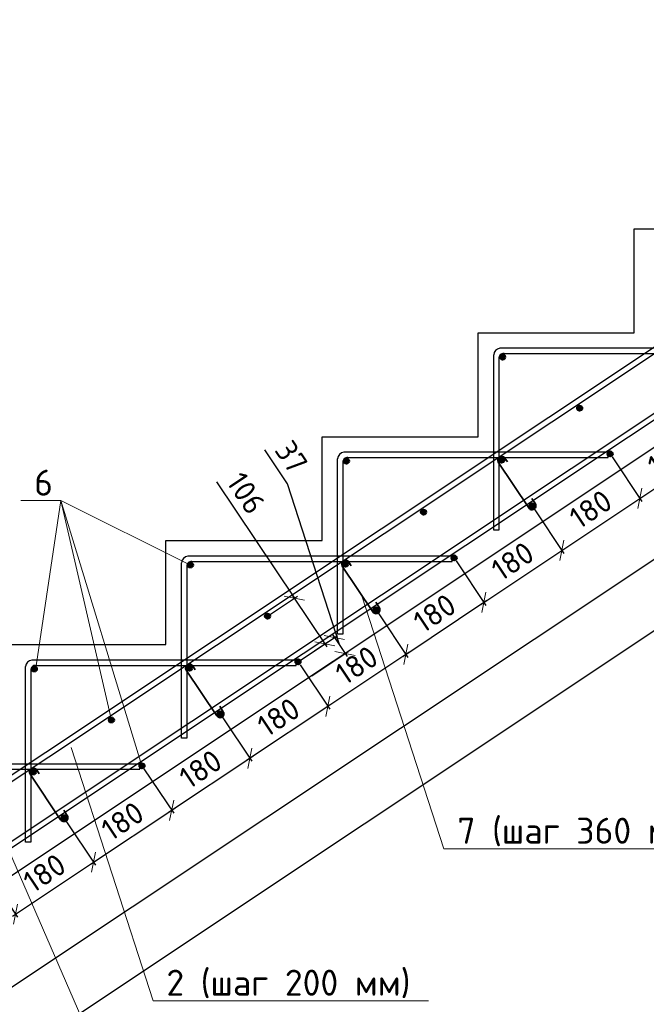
# Model space of a CAD drawing. Header units: millimetres. Extents: x 125896 to 2572636, y -120305 to 130347.
# Tile 290 of 320: x 408401 to 414424, y 86438 to 95911. Entities that reach past the tile are written whole.
import ezdxf

# ---------------------------------------------------------------- set-up
doc = ezdxf.new("R2010")
doc.units = ezdxf.units.MM
doc.linetypes.add('CENTER', pattern=[2, 1.25, -0.25, 0.25, -0.25])
for name, color, linetype, lineweight in [('Арматура', 152, 'Continuous', 40), ('ОСИ', 7, 'CENTER', 15), ('Основная 0.35', 200, 'Continuous', 35), ('Столовая Двери и окна', 7, 'Continuous', 15), ('ТЕКСТ', 7, 'Continuous', 15)]:
    doc.layers.add(name, color=color, linetype=linetype, lineweight=lineweight)
doc.layers.add('Столовая - обозначения', color=7, linetype='Continuous')
doc.styles.add('GOST-2.304_Type-B', font='GOST Common.ttf')
doc.styles.get("Standard").update_dxf_attribs({"font": 'isocpeur.ttf'})
doc.styles.add('ГОСТ', font='isocpeur.ttf')
doc.dimstyles.new('Осевые', dxfattribs={"dimscale": 0.7, "dimtxt": 450, "dimasz": 400, "dimexe": 100, "dimexo": 100, "dimgap": 100, "dimtad": 1, "dimdec": 0, "dimzin": 0, "dimdsep": 46, "dimtxsty": 'Standard', "dimblk": 'OBLIQUE', "dimcen": 9, "dimdle": 100, "dimazin": 0, "dimtm": 1e-09, "dimtfac": 1, "dimtdec": 0, "dimtofl": 0, "dimtmove": 0, "dimatfit": 3, "dimfxl": 1, "dimtolj": 1, "dimtzin": 0, "dimarcsym": 0})

# ---------------------------------------------------------------- blocks, each defined once
blk = doc.blocks.new('_OBLIQUE')
at = {"color": 0, "linetype": 'ByBlock'}
blk.add_line((-0.5, -0.5), (0.5, 0.5), dxfattribs=at)
blk = doc.blocks.new('*D345')
at = {"layer": 'Defpoints', "color": 0, "linetype": 'ByBlock', "lineweight": 20, "ltscale": 13, "transparency": 16777216}
for p in [(428324.5, 101281, -900), (428944.3, 100351.2), (406433.2, 86686.8, -900)]:
    blk.add_point(p, dxfattribs=at)
at = {"layer": 'ОСИ', "color": 0, "linetype": 'ByBlock', "lineweight": -2, "ltscale": 13, "transparency": 16777216}
for p, q in [((428343.9, 101251.9), (428963.7, 100322.1)), ((407024, 85737.6), (428973.4, 100370.6)), ((406452.7, 86657.7), (407072.5, 85727.9))]:
    blk.add_line(p, q, dxfattribs=at)
at = {"layer": 'ОСИ', "color": 0, "linetype": 'ByBlock', "lineweight": -2, "ltscale": 13, "transparency": 16777216, "xscale": 140, "yscale": 140, "zscale": 140}
for p, rotation in [((428944.3, 100351.2), 33.69006752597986), ((407053.1, 85757), 213.6900675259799)]:
    blk.add_blockref('_OBLIQUE', p, dxfattribs=dict(at, rotation=rotation))
at = {"layer": 'ОСИ', "color": 0, "linetype": 'ByBlock', "ltscale": 13, "transparency": 16777216, "insert": (417901.6, 93199.7), "char_height": 210, "attachment_point": 5, "rotation": 33.69007}
blk.add_mtext('\\A1;5262', dxfattribs=at)
blk = doc.blocks.new('*D346')
at = {"layer": 'Defpoints', "color": 0, "linetype": 'ByBlock', "lineweight": 20, "ltscale": 13, "transparency": 16777216}
for p in [(428012, 101707.7, -995.9), (429242.3, 99862.2), (405455.1, 86669.8, -995.9)]:
    blk.add_point(p, dxfattribs=at)
at = {"layer": 'ОСИ', "color": 0, "linetype": 'ByBlock', "lineweight": -2, "ltscale": 13, "transparency": 16777216}
for p, q in [((428031.4, 101678.5), (429261.7, 99833.1)), ((406656.3, 84804.9), (429271.4, 99881.6)), ((405474.5, 86640.6), (406704.9, 84795.2))]:
    blk.add_line(p, q, dxfattribs=at)
at = {"layer": 'ОСИ', "color": 0, "linetype": 'ByBlock', "lineweight": -2, "ltscale": 13, "transparency": 16777216, "xscale": 140, "yscale": 140, "zscale": 140}
for p, rotation in [((429242.3, 99862.2), 33.69006752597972), ((406685.4, 84824.3), 213.6900675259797)]:
    blk.add_blockref('_OBLIQUE', p, dxfattribs=dict(at, rotation=rotation))
at = {"layer": 'ОСИ', "color": 0, "linetype": 'ByBlock', "ltscale": 13, "transparency": 16777216, "insert": (417866.8, 92488.8), "char_height": 210, "attachment_point": 5, "rotation": 33.69007}
blk.add_mtext('\\A1;5422', dxfattribs=at)
blk = doc.blocks.new('*D348')
at = {"layer": 'Defpoints', "color": 0, "linetype": 'ByBlock', "lineweight": 20, "ltscale": 13, "transparency": 16777216}
for p in [(408826.6, 88233.4, 95.9), (408076.6, 87733.4, 95.9), (409112, 87805.3)]:
    blk.add_point(p, dxfattribs=at)
at = {"layer": 'ОСИ', "color": 0, "linetype": 'ByBlock', "lineweight": -2, "ltscale": 13, "transparency": 16777216}
for p, q in [((408846, 88204.3), (409131.4, 87776.2)), ((408332.9, 87285.9), (409141.1, 87824.8)), ((408096, 87704.3), (408381.4, 87276.2))]:
    blk.add_line(p, q, dxfattribs=at)
at = {"layer": 'ОСИ', "color": 0, "linetype": 'ByBlock', "lineweight": -2, "ltscale": 13, "transparency": 16777216, "xscale": 140, "yscale": 140, "zscale": 140}
for p, rotation in [((409112, 87805.3), 33.69006752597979), ((408362, 87305.3), 213.6900675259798)]:
    blk.add_blockref('_OBLIQUE', p, dxfattribs=dict(at, rotation=rotation))
at = {"layer": 'ОСИ', "color": 0, "linetype": 'ByBlock', "ltscale": 13, "transparency": 16777216, "insert": (408639.9, 87700.9), "char_height": 210, "attachment_point": 5, "rotation": 33.69007}
blk.add_mtext('\\A1;180', dxfattribs=at)
blk = doc.blocks.new('*D349')
at = {"layer": 'Defpoints', "color": 0, "linetype": 'ByBlock', "lineweight": 20, "ltscale": 13, "transparency": 16777216}
for p in [(409576.6, 88733.4, 95.9), (409862, 88305.3), (408826.6, 88233.4, 95.9)]:
    blk.add_point(p, dxfattribs=at)
at = {"layer": 'ОСИ', "color": 0, "linetype": 'ByBlock', "lineweight": -2, "ltscale": 13, "transparency": 16777216}
for p, q in [((409596, 88704.3), (409881.4, 88276.2)), ((409082.9, 87785.9), (409891.1, 88324.8)), ((408846, 88204.3), (409131.4, 87776.2))]:
    blk.add_line(p, q, dxfattribs=at)
at = {"layer": 'ОСИ', "color": 0, "linetype": 'ByBlock', "lineweight": -2, "ltscale": 13, "transparency": 16777216, "xscale": 140, "yscale": 140, "zscale": 140}
for p, rotation in [((409862, 88305.3), 33.69006752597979), ((409112, 87805.3), 213.6900675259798)]:
    blk.add_blockref('_OBLIQUE', p, dxfattribs=dict(at, rotation=rotation))
at = {"layer": 'ОСИ', "color": 0, "linetype": 'ByBlock', "ltscale": 13, "transparency": 16777216, "insert": (409389.9, 88200.9), "char_height": 210, "attachment_point": 5, "rotation": 33.69007}
blk.add_mtext('\\A1;180', dxfattribs=at)
blk = doc.blocks.new('*D300')
at = {"layer": 'Defpoints', "color": 0, "linetype": 'ByBlock', "lineweight": 20, "ltscale": 13, "transparency": 16777216}
for p in [(410326.6, 89233.4, 95.9), (410612, 88805.3), (409576.6, 88733.4, 95.9)]:
    blk.add_point(p, dxfattribs=at)
at = {"layer": 'ОСИ', "color": 0, "linetype": 'ByBlock', "lineweight": -2, "ltscale": 13, "transparency": 16777216}
for p, q in [((410346, 89204.3), (410631.4, 88776.2)), ((409832.9, 88285.9), (410641.1, 88824.8)), ((409596, 88704.3), (409881.4, 88276.2))]:
    blk.add_line(p, q, dxfattribs=at)
at = {"layer": 'ОСИ', "color": 0, "linetype": 'ByBlock', "lineweight": -2, "ltscale": 13, "transparency": 16777216, "xscale": 140, "yscale": 140, "zscale": 140}
for p, rotation in [((410612, 88805.3), 33.69006752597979), ((409862, 88305.3), 213.6900675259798)]:
    blk.add_blockref('_OBLIQUE', p, dxfattribs=dict(at, rotation=rotation))
at = {"layer": 'ОСИ', "color": 0, "linetype": 'ByBlock', "ltscale": 13, "transparency": 16777216, "insert": (410139.9, 88700.9), "char_height": 210, "attachment_point": 5, "rotation": 33.69007}
blk.add_mtext('\\A1;180', dxfattribs=at)
blk = doc.blocks.new('*D301')
at = {"layer": 'Defpoints', "color": 0, "linetype": 'ByBlock', "lineweight": 20, "ltscale": 13, "transparency": 16777216}
for p in [(411076.6, 89733.4, 95.9), (410326.6, 89233.4, 95.9), (411362, 89305.3)]:
    blk.add_point(p, dxfattribs=at)
at = {"layer": 'ОСИ', "color": 0, "linetype": 'ByBlock', "lineweight": -2, "ltscale": 13, "transparency": 16777216}
for p, q in [((411096, 89704.3), (411381.4, 89276.2)), ((410582.9, 88785.9), (411391.1, 89324.8)), ((410346, 89204.3), (410631.4, 88776.2))]:
    blk.add_line(p, q, dxfattribs=at)
at = {"layer": 'ОСИ', "color": 0, "linetype": 'ByBlock', "lineweight": -2, "ltscale": 13, "transparency": 16777216, "xscale": 140, "yscale": 140, "zscale": 140}
for p, rotation in [((411362, 89305.3), 33.69006752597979), ((410612, 88805.3), 213.6900675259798)]:
    blk.add_blockref('_OBLIQUE', p, dxfattribs=dict(at, rotation=rotation))
at = {"layer": 'ОСИ', "color": 0, "linetype": 'ByBlock', "ltscale": 13, "transparency": 16777216, "insert": (410889.9, 89200.9), "char_height": 210, "attachment_point": 5, "rotation": 33.69007}
blk.add_mtext('\\A1;180', dxfattribs=at)
blk = doc.blocks.new('*D288')
at = {"layer": 'Defpoints', "color": 0, "linetype": 'ByBlock', "lineweight": 20, "ltscale": 13, "transparency": 16777216}
for p in [(411826.6, 90233.4, 95.9), (412112, 89805.3), (411076.6, 89733.4, 95.9)]:
    blk.add_point(p, dxfattribs=at)
at = {"layer": 'ОСИ', "color": 0, "linetype": 'ByBlock', "lineweight": -2, "ltscale": 13, "transparency": 16777216}
for p, q in [((411846, 90204.3), (412131.4, 89776.2)), ((411332.9, 89285.9), (412141.1, 89824.8)), ((411096, 89704.3), (411381.4, 89276.2))]:
    blk.add_line(p, q, dxfattribs=at)
at = {"layer": 'ОСИ', "color": 0, "linetype": 'ByBlock', "lineweight": -2, "ltscale": 13, "transparency": 16777216, "xscale": 140, "yscale": 140, "zscale": 140}
for p, rotation in [((412112, 89805.3), 33.69006752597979), ((411362, 89305.3), 213.6900675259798)]:
    blk.add_blockref('_OBLIQUE', p, dxfattribs=dict(at, rotation=rotation))
at = {"layer": 'ОСИ', "color": 0, "linetype": 'ByBlock', "ltscale": 13, "transparency": 16777216, "insert": (411639.9, 89700.9), "char_height": 210, "attachment_point": 5, "rotation": 33.69007}
blk.add_mtext('\\A1;180', dxfattribs=at)
blk = doc.blocks.new('*D289')
at = {"layer": 'Defpoints', "color": 0, "linetype": 'ByBlock', "lineweight": 20, "ltscale": 13, "transparency": 16777216}
for p in [(412576.6, 90733.4, 95.9), (412862, 90305.3), (411826.6, 90233.4, 95.9)]:
    blk.add_point(p, dxfattribs=at)
at = {"layer": 'ОСИ', "color": 0, "linetype": 'ByBlock', "lineweight": -2, "ltscale": 13, "transparency": 16777216}
for p, q in [((412596, 90704.3), (412881.4, 90276.2)), ((412082.9, 89785.9), (412891.1, 90324.8)), ((411846, 90204.3), (412131.4, 89776.2))]:
    blk.add_line(p, q, dxfattribs=at)
at = {"layer": 'ОСИ', "color": 0, "linetype": 'ByBlock', "lineweight": -2, "ltscale": 13, "transparency": 16777216, "xscale": 140, "yscale": 140, "zscale": 140}
for p, rotation in [((412862, 90305.3), 33.69006752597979), ((412112, 89805.3), 213.6900675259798)]:
    blk.add_blockref('_OBLIQUE', p, dxfattribs=dict(at, rotation=rotation))
at = {"layer": 'ОСИ', "color": 0, "linetype": 'ByBlock', "ltscale": 13, "transparency": 16777216, "insert": (412389.9, 90200.9), "char_height": 210, "attachment_point": 5, "rotation": 33.69007}
blk.add_mtext('\\A1;180', dxfattribs=at)
blk = doc.blocks.new('*D290')
at = {"layer": 'Defpoints', "color": 0, "linetype": 'ByBlock', "lineweight": 20, "ltscale": 13, "transparency": 16777216}
for p in [(413326.6, 91233.4, 95.9), (413612, 90805.3), (412576.6, 90733.4, 95.9)]:
    blk.add_point(p, dxfattribs=at)
at = {"layer": 'ОСИ', "color": 0, "linetype": 'ByBlock', "lineweight": -2, "ltscale": 13, "transparency": 16777216}
for p, q in [((413346, 91204.3), (413631.4, 90776.2)), ((412832.9, 90285.9), (413641.1, 90824.8)), ((412596, 90704.3), (412881.4, 90276.2))]:
    blk.add_line(p, q, dxfattribs=at)
at = {"layer": 'ОСИ', "color": 0, "linetype": 'ByBlock', "lineweight": -2, "ltscale": 13, "transparency": 16777216, "xscale": 140, "yscale": 140, "zscale": 140}
for p, rotation in [((413612, 90805.3), 33.69006752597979), ((412862, 90305.3), 213.6900675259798)]:
    blk.add_blockref('_OBLIQUE', p, dxfattribs=dict(at, rotation=rotation))
at = {"layer": 'ОСИ', "color": 0, "linetype": 'ByBlock', "ltscale": 13, "transparency": 16777216, "insert": (413139.9, 90700.9), "char_height": 210, "attachment_point": 5, "rotation": 33.69007}
blk.add_mtext('\\A1;180', dxfattribs=at)
blk = doc.blocks.new('*D291')
at = {"layer": 'Defpoints', "color": 0, "linetype": 'ByBlock', "lineweight": 20, "ltscale": 13, "transparency": 16777216}
for p in [(414076.6, 91733.4, 95.9), (413326.6, 91233.4, 95.9), (414362, 91305.3)]:
    blk.add_point(p, dxfattribs=at)
at = {"layer": 'ОСИ', "color": 0, "linetype": 'ByBlock', "lineweight": -2, "ltscale": 13, "transparency": 16777216}
for p, q in [((414096, 91704.3), (414381.4, 91276.2)), ((413582.9, 90785.9), (414391.1, 91324.8)), ((413346, 91204.3), (413631.4, 90776.2))]:
    blk.add_line(p, q, dxfattribs=at)
at = {"layer": 'ОСИ', "color": 0, "linetype": 'ByBlock', "lineweight": -2, "ltscale": 13, "transparency": 16777216, "xscale": 140, "yscale": 140, "zscale": 140}
for p, rotation in [((414362, 91305.3), 33.69006752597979), ((413612, 90805.3), 213.6900675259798)]:
    blk.add_blockref('_OBLIQUE', p, dxfattribs=dict(at, rotation=rotation))
at = {"layer": 'ОСИ', "color": 0, "linetype": 'ByBlock', "ltscale": 13, "transparency": 16777216, "insert": (413889.9, 91200.9), "char_height": 210, "attachment_point": 5, "rotation": 33.69007}
blk.add_mtext('\\A1;180', dxfattribs=at)
blk = doc.blocks.new('*D292')
at = {"layer": 'Defpoints', "color": 0, "linetype": 'ByBlock', "lineweight": 20, "ltscale": 13, "transparency": 16777216}
for p in [(414826.6, 92233.4, 95.9), (415112, 91805.3), (414076.6, 91733.4, 95.9)]:
    blk.add_point(p, dxfattribs=at)
at = {"layer": 'ОСИ', "color": 0, "linetype": 'ByBlock', "lineweight": -2, "ltscale": 13, "transparency": 16777216}
for p, q in [((414846, 92204.3), (415131.4, 91776.2)), ((414332.9, 91285.9), (415141.1, 91824.8)), ((414096, 91704.3), (414381.4, 91276.2))]:
    blk.add_line(p, q, dxfattribs=at)
at = {"layer": 'ОСИ', "color": 0, "linetype": 'ByBlock', "lineweight": -2, "ltscale": 13, "transparency": 16777216, "xscale": 140, "yscale": 140, "zscale": 140}
for p, rotation in [((415112, 91805.3), 33.69006752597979), ((414362, 91305.3), 213.6900675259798)]:
    blk.add_blockref('_OBLIQUE', p, dxfattribs=dict(at, rotation=rotation))
at = {"layer": 'ОСИ', "color": 0, "linetype": 'ByBlock', "ltscale": 13, "transparency": 16777216, "insert": (414639.9, 91700.9), "char_height": 210, "attachment_point": 5, "rotation": 33.69007}
blk.add_mtext('\\A1;180', dxfattribs=at)
blk = doc.blocks.new('*D314')
at = {"layer": 'Defpoints', "color": 0, "linetype": 'ByBlock', "lineweight": 20, "ltscale": 13, "transparency": 16777216}
for p in [(410783.5, 90173), (411334.4, 89905.2), (411076.6, 89733.4, 95.9)]:
    blk.add_point(p, dxfattribs=at)
at = {"layer": 'ОСИ', "color": 0, "linetype": 'ByBlock', "lineweight": -2, "ltscale": 13, "transparency": 16777216}
for p, q in [((410294.1, 91465.6), (411041.3, 90344.8)), ((411021.9, 90374), (411353.8, 89876.1)), ((410812.7, 90192.4), (411070.4, 90364.3)), ((411105.8, 89752.8), (411363.5, 89924.6))]:
    blk.add_line(p, q, dxfattribs=at)
at = {"layer": 'ОСИ', "color": 0, "linetype": 'ByBlock', "lineweight": -2, "ltscale": 13, "transparency": 16777216, "xscale": 140, "yscale": 140, "zscale": 140}
for p, rotation in [((411041.3, 90344.8), 123.6900675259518), ((411334.4, 89905.2), 303.6900675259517)]:
    blk.add_blockref('_OBLIQUE', p, dxfattribs=dict(at, rotation=rotation))
at = {"layer": 'ОСИ', "color": 0, "linetype": 'ByBlock', "ltscale": 13, "transparency": 16777216, "insert": (410577.6, 91355.9), "char_height": 210, "attachment_point": 5, "rotation": 303.69007}
blk.add_mtext('\\A1;106', dxfattribs=at)
blk = doc.blocks.new('*D315')
at = {"layer": 'Defpoints', "color": 0, "linetype": 'ByBlock', "lineweight": 20, "ltscale": 13, "transparency": 16777216}
for p in [(411528.7, 89813.4), (411076.6, 89733.4, 95.9), (411178.8, 89580.1)]:
    blk.add_point(p, dxfattribs=at)
at = {"layer": 'ОСИ', "color": 0, "linetype": 'ByBlock', "lineweight": -2, "ltscale": 13, "transparency": 16777216}
for p, q in [((410975.9, 91445.1), (410758.4, 91771.3)), ((411477.6, 89890), (410975.9, 91445.1)), ((411407.1, 89995.8), (411548.1, 89784.3)), ((411105.8, 89752.8), (411455.6, 89986.1)), ((411207.9, 89599.5), (411557.8, 89832.8))]:
    blk.add_line(p, q, dxfattribs=at)
at = {"layer": 'ОСИ', "color": 0, "linetype": 'ByBlock', "lineweight": -2, "ltscale": 13, "transparency": 16777216, "xscale": 140, "yscale": 140, "zscale": 140}
for p, rotation in [((411426.5, 89966.6), 123.6900675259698), ((411528.7, 89813.4), 303.6900675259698)]:
    blk.add_blockref('_OBLIQUE', p, dxfattribs=dict(at, rotation=rotation))
at = {"layer": 'ОСИ', "color": 0, "linetype": 'ByBlock', "ltscale": 13, "transparency": 16777216, "insert": (411012.7, 91705.3), "char_height": 210, "attachment_point": 5, "rotation": 303.69007}
blk.add_mtext('\\A1;37', dxfattribs=at)

msp = doc.modelspace()

# ---------------------------------------------------------------- hatches: boundary and pattern name
at = {"layer": 'Арматура'}
h = msp.add_hatch(color=256, dxfattribs=at)
edge = h.paths.add_edge_path()
edge.add_arc((413042.4, 92664.2), 25, 0, 360)
h = msp.add_hatch(color=256, dxfattribs=at)
edge = h.paths.add_edge_path()
edge.add_arc((413783.5, 92173), 25, 0, 360)
h = msp.add_hatch(color=256, dxfattribs=at)
edge = h.paths.add_edge_path()
edge.add_arc((413033.5, 91673), 25, 0, 360)
h = msp.add_hatch(color=256, dxfattribs=at)
edge = h.paths.add_edge_path()
edge.add_arc((414076.6, 91733.4), 25, 0, 360)
h = msp.add_hatch(color=256, dxfattribs=at)
edge = h.paths.add_edge_path()
edge.add_arc((411542.4, 91664.2), 25, 0, 360)
h = msp.add_hatch(color=256, dxfattribs=at)
edge = h.paths.add_edge_path()
edge.add_arc((413326.6, 91233.4), 25, 0, 360)
h = msp.add_hatch(color=256, dxfattribs=at)
edge = h.paths.add_edge_path()
edge.add_arc((412283.5, 91173), 25, 0, 360)
h = msp.add_hatch(color=256, dxfattribs=at)
edge = h.paths.add_edge_path()
edge.add_arc((412576.6, 90733.4), 25, 0, 360)
h = msp.add_hatch(color=256, dxfattribs=at)
edge = h.paths.add_edge_path()
edge.add_arc((410042.4, 90664.2), 25, 0, 360)
h = msp.add_hatch(color=256, dxfattribs=at)
edge = h.paths.add_edge_path()
edge.add_arc((411533.5, 90673), 25, 0, 360)
h = msp.add_hatch(color=256, dxfattribs=at)
edge = h.paths.add_edge_path()
edge.add_arc((410783.5, 90173), 25, 0, 360)
h = msp.add_hatch(color=256, dxfattribs=at)
edge = h.paths.add_edge_path()
edge.add_arc((411826.6, 90233.4), 25, 0, 360)
h = msp.add_hatch(color=256, dxfattribs=at)
edge = h.paths.add_edge_path()
edge.add_arc((411076.6, 89733.4), 25, 0, 360)
h = msp.add_hatch(color=256, dxfattribs=at)
edge = h.paths.add_edge_path()
edge.add_arc((408542.4, 89664.2), 25, 0, 360)
h = msp.add_hatch(color=256, dxfattribs=at)
edge = h.paths.add_edge_path()
edge.add_arc((410033.5, 89673), 25, 0, 360)
h = msp.add_hatch(color=256, dxfattribs=at)
edge = h.paths.add_edge_path()
edge.add_arc((410326.6, 89233.4), 25, 0, 360)
h = msp.add_hatch(color=256, dxfattribs=at)
edge = h.paths.add_edge_path()
edge.add_arc((409283.5, 89173), 25, 0, 360)
h = msp.add_hatch(color=256, dxfattribs=at)
edge = h.paths.add_edge_path()
edge.add_arc((409576.6, 88733.4), 25, 0, 360)
h = msp.add_hatch(color=256, dxfattribs=at)
edge = h.paths.add_edge_path()
edge.add_arc((408533.5, 88673), 25, 0, 360)
h = msp.add_hatch(color=256, dxfattribs=at)
edge = h.paths.add_edge_path()
edge.add_arc((408826.6, 88233.4), 25, 0, 360)

# ---------------------------------------------------------------- linework, layer by layer
for centre in [(413042.4, 92664.2), (413783.5, 92173), (413033.5, 91673), (414076.6, 91733.4, 95.9), (411542.4, 91664.2), (413326.6, 91233.4, 95.9), (412283.5, 91173), (412576.6, 90733.4, 95.9), (410042.4, 90664.2), (411533.5, 90673), (410783.5, 90173), (411826.6, 90233.4, 95.9), (411076.6, 89733.4, 95.9), (408542.4, 89664.2), (410033.5, 89673), (410326.6, 89233.4, 95.9), (409283.5, 89173), (409576.6, 88733.4, 95.9), (408533.5, 88673), (408826.6, 88233.4, 95.9)]:
    msp.add_circle(centre, 25, dxfattribs=at)
at = {"layer": 'Основная 0.35'}
for p, q in [((413295, 91213.3, 95.9), (413001.9, 91652.9)), ((413065.2, 91693.1), (413089, 91655.6)), ((413358.3, 91253.5, 95.9), (413325, 91306, 95.9)), ((411795, 90213.3, 95.9), (411501.9, 90652.9)), ((411565.2, 90693.1), (411589, 90655.6)), ((411858.3, 90253.5, 95.9), (411825, 90306, 95.9)), ((410295, 89213.3, 95.9), (410001.9, 89652.9)), ((410065.2, 89693.1), (410089, 89655.6)), ((410358.3, 89253.5, 95.9), (410325, 89306, 95.9)), ((408565.2, 88693.1), (408589, 88655.6)), ((408795, 88213.3, 95.9), (408501.9, 88652.9)), ((408858.3, 88253.5, 95.9), (408825, 88306, 95.9))]:
    msp.add_line(p, q, dxfattribs=at)
for centre, start, end in [((413033.5, 91673), 32.40892, 212.40892), ((413326.6, 91233.4, 95.9), 212.40892, 32.40892), ((411533.5, 90673), 32.40892, 212.40892), ((411826.6, 90233.4, 95.9), 212.40892, 32.40892), ((410033.5, 89673), 32.40892, 212.40892), ((410326.6, 89233.4, 95.9), 212.40892, 32.40892), ((408533.5, 88673), 32.40892, 212.40892), ((408826.6, 88233.4, 95.9), 212.40892, 32.40892)]:
    msp.add_arc(centre, 37.5, start, end, dxfattribs=at)
at = {"layer": 'Столовая Двери и окна', "color": 18, "lineweight": 30, "true_color": 0x000000}
msp.add_line((428157.4, 100899.2, -1170), (406557.4, 86499.2, -900), dxfattribs=at)
at = {"layer": 'Столовая Двери и окна', "color": 18, "lineweight": 20, "true_color": 0x000000}
for p, q in [((408411.6, 91283.6), (408795.3, 91283.6)), ((408553.5, 89653), (408795.3, 91283.6)), ((410042.4, 90664.2), (408795.3, 91283.6)), ((409283.5, 89173), (408795.3, 91283.6)), ((409576.6, 88733.4, 95.9), (408795.3, 91283.6)), ((411690.9, 90369.4, 61.8), (412479.6, 87935.1, 61.8)), ((408894.4, 88907.4), (409683.1, 86473.1)), ((408294.6, 87927.7, -900), (409143.2, 85966.5)), ((412479.6, 87935.1, 61.8), (417049.5, 87935.1, 61.8)), ((409683.1, 86473.1), (412330.6, 86473.1))]:
    msp.add_line(p, q, dxfattribs=at)
at = {"layer": 'Столовая Двери и окна', "color": 146, "lineweight": 30, "true_color": 0x105689}
for points, elevation in [([(428012, 101707.7), (427984.2, 101749.3), (405427.4, 86711.4), (405455.1, 86669.8)], -995.9), ([(428324.5, 101281), (428296.7, 101322.6), (406405.5, 86728.4), (406433.2, 86686.8)], -900)]:
    msp.add_lwpolyline(points, close=True, dxfattribs=dict(at, elevation=elevation))
at = {"layer": 'Столовая Двери и окна', "color": 18, "lineweight": 30, "true_color": 0x000000}
msp.add_lwpolyline([(405307.4, 86899.2), (405307.4, 87899.2), (406807.4, 87899.2), (406807.4, 88899.2), (408307.4, 88899.2), (408307.4, 89899.2), (409807.4, 89899.2), (409807.4, 90899.2), (411307.4, 90899.2), (411307.4, 91899.2), (412807.4, 91899.2), (412807.4, 92899.2), (414307.4, 92899.2), (414307.4, 93899.2), (415807.4, 93899.2), (415807.4, 94899.2), (417307.4, 94899.2), (417307.4, 95899.2), (418807.4, 95899.2), (418807.4, 96899.2), (420307.4, 96899.2), (420307.4, 97899.2), (421807.4, 97899.2)], dxfattribs=at)
at = {"layer": 'Столовая Двери и окна', "color": 146, "lineweight": 30, "true_color": 0x105689}
for points in [[(413051.8, 92699.2), (415557.4, 92699.2), (415557.4, 92749.2), (413017.5, 92749.2), (413017.5, 92749.2), (413017.5, 92749.2)], [(413007.4, 92657.2), (413007.4, 90999.2), (412957.4, 90999.2), (412957.4, 92686.8)], [(411551.8, 91699.2), (414057.4, 91699.2), (414057.4, 91749.2), (411517.5, 91749.2), (411517.5, 91749.2), (411517.5, 91749.2)], [(411507.4, 91657.2), (411507.4, 89999.2), (411457.4, 89999.2), (411457.4, 91686.8)], [(410051.8, 90699.2), (412557.4, 90699.2), (412557.4, 90749.2), (410017.5, 90749.2), (410017.5, 90749.2), (410017.5, 90749.2)], [(410007.4, 90657.2), (410007.4, 88999.2), (409957.4, 88999.2), (409957.4, 90686.8)], [(408551.8, 89699.2), (411057.4, 89699.2), (411057.4, 89749.2), (408517.5, 89749.2), (408517.5, 89749.2), (408517.5, 89749.2)], [(408507.4, 89657.2), (408507.4, 87999.2), (408457.4, 87999.2), (408457.4, 89686.8)], [(407051.8, 88699.2), (409557.4, 88699.2), (409557.4, 88749.2), (407017.5, 88749.2), (407017.5, 88749.2), (407017.5, 88749.2)]]:
    msp.add_lwpolyline(points, dxfattribs=at)
for centre, radius, start, end in [((413025.9, 92680.9), 68.8, 97.03929, 175.07833), ((413053.5, 92653), 46.3, 86.19482, 184.74031), ((411525.9, 91680.9), 68.8, 97.03929, 175.07833), ((411553.5, 91653), 46.3, 86.19482, 184.74031), ((410025.9, 90680.9), 68.8, 97.03929, 175.07833), ((410053.5, 90653), 46.3, 86.19482, 184.74031), ((408525.9, 89680.9), 68.8, 97.03929, 175.07833), ((408553.5, 89653), 46.3, 86.19482, 184.74031)]:
    msp.add_arc(centre, radius, start, end, dxfattribs=at)

# ---------------------------------------------------------------- texts
at = {"insert": (226281.3, 113282.4), "char_height": 250, "attachment_point": 1, "style": 'ГОСТ'}
msp.add_mtext_dynamic_manual_height_columns('\\A1;\\pi9384.38;{\\H1.5152x;\\P\\pi1250;Общие указания\\P\\pi250;}1.^IРабочая документация разработана в соответствии с заданием на проектирование, требованиями действующих технических регламентов, стандартов, сводов правил и других документов, содержащих установленные требования.\\P2.^IРабочая документация выполнена в соответствии со следующими нормативными и техническими документами:\\P-^IСП 20.13330.2016 "Нагрузки и Воздействия";\\P-^IСП 63.13330.2012 "Бетонные и железобетонные конструкции. Основные положения";\\P-^IСП 22.13330.2016 "Основания зданий и сооружений";\\P-^IСП 45.13330.2012 "Земляные сооружения, основания и фундаменты".\\P3.   За относительную отметку 0,000 принята отметка чистого пола первого этажа.\\P4.^IПеречень видов работ, для которых необходимо составлять акты освидетельствования скрытых работ:\\P-^Iармирование конструкций;\\P-^Iосвидетельствование опалубки перед бетонированием;\\P-^Iвыполнение сварочных работ;\\P-^Iотбор контрольных проб бетона;\\P-^Iсоответствие законченных железобетонных конструкций проекту с отображением качества работ;\\P-^Iустройство монолитных конструкций, выполняемых в зимнее время;  \\P\\pi0;  -    устройство гидроизоляции;\\P\\pi250;-^Iуплотнение грунтов и обратную засыпку.\\PЗапрещается выполнение последующих работ при отсутствии актов освидетельствования предшествующих скрытых работ во всех случаях.\\P\\pi0;        5. Проект рассчитан на производство работ в период положительных температур. В случае выполнения работ при отрицательных температурах необходимо выполнять требования СНиП часть 3 по производству работ и ППР.\\P        6. При минимальной температуре воздуха до минус 15°С допускается: выдерживание бетона в конструкции методом термоса, при предварительном разогреве бетонной смеси, форсированный электроразогрев бетона в конструкции с повторным уплотнением.\\P\\pi250;При минимальной температуре воздуха до минус 25°С допускается: обогрев бетона в греющей опалубке с помощью низкотемпературных электронагревателей, электродный сквозной прогрев бетона, электрообогрев с помощью греющего провода.\\P\\pi0;7. При отрицательной температуре воздуха уплотнение грунта обратной засыпки в траншеях должно \\Pосуществляться до достижения коэффициента уплотнения 0,98. \\PВремя уплотнения грунта в зависимости от температуры воздуха: \\P\\pi250;-^Iпри t{\\H0.7x;\\So^ ;}-5, 90-120 минут; при t{\\H0.7x;\\So^ ;\\H1.42857x;-10, 60-90 минут; }при t{\\H0.7x;\\So^ ;\\H1.42857x;-20, 40-60 минут; }при t{\\H0.7x;\\So^ ;\\H1.42857x;-30, 20-30 минут;\\P\\pi0;Работы по выполнению насыпей и обратных засыпок при отрицательных температурах должны производить с учетом следующих требований:\\P\\pi250;-^Iподготовку поверхности (основания) насыпи и обратных засыпок следует выполнять с полным удалением снега, льда, промерзшего слоя слабого и пучинистого грунта на всю его глубину;\\P-^Iотсыпку в насыпь и обратные засыпки грунтов необходимо производить при их природной влажности и в талом состоянии с содержанием комьев мерзлого грунта, не превышающим требований, приведенных в приложении М СП 45.13330.2017. Свод правил. Земляные сооружения, основания и фундаменты., и, как правило, на не промерзшие ранее отсыпанные и уплотненные слои. В отдельных случаях при согласовании с автором проекта допускается грунты отсыпать на непучинистые грунты, промерзшие на глубину не более 15 см;\\P-^Iпри пониженной влажности отсыпанных грунтов для их уплотнения следует применять более тяжелое грунтоуплотняющее оборудование; \\P-^Iработы по отсыпке и уплотнению каждого слоя должны выполнять в течение одной рабочей смены; - при выполнении насыпей из глинистых грунтов при обильном снеговыпадении все работы должны быть прекращены; - перерывы в работах по выполнению насыпей и обратных засыпок допускаются только при условиях, что за время перерыва глубина промерзания ранее уплотненных пучинистых грунтов не превысит 15 см или на время перерыва ранее уплотненные грунты утепляются специальными средствами (например, маловлажным рыхлым грунтом, который в последующем удаляется); - все работы по отсыпке грунтов и их уплотнению выполняют с повышенной интенсивностью.}', width=20474.372, gutter_width=5800, heights=[24436.9], dxfattribs=at)
at = {"layer": 'Столовая - обозначения', "lineweight": 25}
for s, p in [('6', (408539.8, 91331.9)), ('7 (шаг 360 мм/шаг 400 мм)', (412607.8, 87983.4, 61.8)), ('2 (шаг 200 мм)', (409811.3, 86521.4))]:
    msp.add_text(s, height=250, dxfattribs=at).set_placement(p)
at = {"layer": 'ТЕКСТ', "ltscale": 100, "insert": (354982.7, 96305.2), "char_height": 250, "attachment_point": 1, "style": 'GOST-2.304_Type-B'}
msp.add_mtext_dynamic_manual_height_columns('\\pi750;Примечание\\P1 Обратную засыпку пазух выполнять непучинистым, ненабухающим грунтом без органических включений с проливкой водой слоями не более 20 см с уплотнением грунта до коэффициента уплотнения 0,95. Условия работ по выполнению обратной засыпки при отрицательных температурах смотреть в общих указаниях лист 1.\\P2 При производстве земляных работ не допускать ухудшения свойств грунтов и качества подготовленного основания вследствие замачивания, промерзания, размыва, повреждения механизмами и транспортом.\\P3 Поз. 9 и 11 установить на хим. анкер BIT 200 (EASY FIX DIT-200) или аналог. Анкеровка выполняется в теле стен, ступеней и в теле плиты по всей длине с шагом 200 мм. Отверстие диаметром 12 мм.\\P4 При изготовлении пространственных арматурных каркасов соединение стержней выполнять при помощи вязальной проволоки. \\P5 Поз. 7 установить в шахматном порядке.\\P6 Выполнить обмазочную гидроизоляцию внутренних поверхностей вертикальных Ж/Б конструкций, соприкасающихся с грунтом под лестничным маршем за 2 раза. Материал гидроизоляции - Битумно-резиновая мастика Технониколь AquaMast\\P7 Выполнить укладку рулонной гидроизоляции Техноэласт ЭПП под устройство лестничного марша.', width=17507.725, gutter_width=1250, heights=[0], dxfattribs=at)

# ---------------------------------------------------------------- dimensions: what is measured, and where the dimension line sits
at = {"layer": 'ОСИ', "linetype": 'ByBlock', "ltscale": 13}
for p1, p2, distance, picture, middle in [((405455.1, 86669.8, -995.9), (428012, 101707.7, -995.9), -2218, '*D346', (417866.8, 92488.8)), ((406433.2, 86686.8, -900), (428324.5, 101281, -900), -1117.5, '*D345', (417901.6, 93199.7)), ((414076.6, 91733.4, 95.9), (414826.6, 92233.4, 95.9), -514.5, '*D292', (414639.9, 91700.9)), ((413326.6, 91233.4, 95.9), (414076.6, 91733.4, 95.9), -514.5, '*D291', (413889.9, 91200.9)), ((412576.6, 90733.4, 95.9), (413326.6, 91233.4, 95.9), -514.5, '*D290', (413139.9, 90700.9)), ((411826.6, 90233.4, 95.9), (412576.6, 90733.4, 95.9), -514.5, '*D289', (412389.9, 90200.9)), ((411076.6, 89733.4, 95.9), (411826.6, 90233.4, 95.9), -514.5, '*D288', (411639.9, 89700.9)), ((410326.6, 89233.4, 95.9), (411076.6, 89733.4, 95.9), -514.5, '*D301', (410889.9, 89200.9)), ((409576.6, 88733.4, 95.9), (410326.6, 89233.4, 95.9), -514.5, '*D300', (410139.9, 88700.9)), ((408826.6, 88233.4, 95.9), (409576.6, 88733.4, 95.9), -514.5, '*D349', (409389.9, 88200.9)), ((408076.6, 87733.4, 95.9), (408826.6, 88233.4, 95.9), -514.5, '*D348', (408639.9, 87700.9))]:
    dim = msp.add_aligned_dim(p1=p1, p2=p2, distance=distance, dimstyle='Осевые', override={"dimtxt": 300, "dimasz": 200, "dimexe": 50, "dimexo": 50, "dimlfac": 0.2, "dimdle": 50, "dimtmove": 1}, dxfattribs=at)
    dim.commit()
    dim.dimension.update_dxf_attribs({"geometry": picture, "text_midpoint": middle})
for base, p1, p2, picture, middle in [((411528.7, 89813.4), (411076.6, 89733.4, 95.9), (411178.8, 89580.1), '*D315', (410937, 91503.4)), ((411334.4, 89905.2), (410783.5, 90173), (411076.6, 89733.4, 95.9), '*D314', (410288.4, 91163.1))]:
    dim = msp.add_linear_dim(base=base, p1=p1, p2=p2, angle=303.69007, dimstyle='Осевые', override={"dimtxt": 300, "dimasz": 200, "dimexe": 50, "dimexo": 50, "dimlfac": 0.2, "dimdle": 50, "dimtmove": 1}, dxfattribs=at)
    dim.commit()
    dim.dimension.update_dxf_attribs({"geometry": picture, "text_midpoint": middle, "dimtype": 161})

doc.saveas('drawing.dxf')
